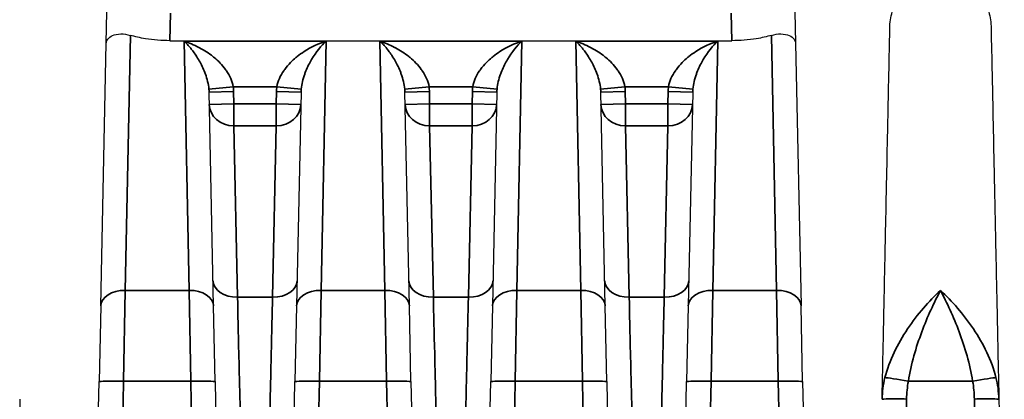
# Model space of a CAD drawing. Header units: millimetres. Extents: x 399 to 6233, y -1870 to 1602.
# Tile 621 of 656: x 5398.33 to 5418.44, y 679.68 to 687.44. Entities that reach past the tile are written whole.
import ezdxf

# ---------------------------------------------------------------- set-up
doc = ezdxf.new("R2010")
doc.units = ezdxf.units.MM
doc.layers.add('可見 (ISO)', color=7, linetype='Continuous', lineweight=25)
doc.layers.add('窄部可見 (ISO)', color=7, linetype='Continuous', lineweight=35)

msp = doc.modelspace()

# ---------------------------------------------------------------- linework, layer by layer
at = {"layer": '可見 (ISO)'}
for p, q in [((5400.096, 686.959), (5400.11, 687.599)), ((5414.163, 687.599), (5414.176, 686.959)), ((5401.398, 687.012), (5412.875, 687.012)), ((5399.984, 681.595), (5400.096, 686.959)), ((5414.176, 686.959), (5414.289, 681.595)), ((5402.039, 686.522), (5402.039, 686.522)), ((5402.453, 686.522), (5402.453, 686.522)), ((5403.819, 686.522), (5403.819, 686.522)), ((5404.233, 686.522), (5404.233, 686.522)), ((5406.039, 686.522), (5406.039, 686.522)), ((5406.453, 686.522), (5406.453, 686.522)), ((5407.819, 686.522), (5407.819, 686.522)), ((5408.233, 686.522), (5408.233, 686.522)), ((5410.039, 686.522), (5410.039, 686.522)), ((5410.453, 686.522), (5410.453, 686.522)), ((5411.819, 686.522), (5411.819, 686.522)), ((5412.233, 686.522), (5412.233, 686.522)), ((5402.289, 681.595), (5402.197, 685.961)), ((5404.075, 685.961), (5403.984, 681.595)), ((5406.289, 681.595), (5406.197, 685.961)), ((5408.075, 685.961), (5407.984, 681.595)), ((5410.289, 681.595), (5410.197, 685.961)), ((5412.075, 685.961), (5411.984, 681.595)), ((5399.984, 681.595), (5399.951, 680.047)), ((5402.321, 680.047), (5402.289, 681.595)), ((5403.984, 681.595), (5403.951, 680.047)), ((5406.321, 680.047), (5406.289, 681.595)), ((5407.984, 681.595), (5407.951, 680.047)), ((5410.321, 680.047), (5410.289, 681.595)), ((5411.984, 681.595), (5411.951, 680.047)), ((5414.321, 680.047), (5414.289, 681.595)), ((5399.832, 674.367), (5399.951, 680.047)), ((5402.321, 680.047), (5402.383, 677.082)), ((5403.889, 677.082), (5403.951, 680.047)), ((5406.321, 680.047), (5406.383, 677.082)), ((5407.889, 677.082), (5407.951, 680.047)), ((5410.321, 680.047), (5410.383, 677.082)), ((5411.889, 677.082), (5411.951, 680.047)), ((5414.321, 680.047), (5414.44, 674.367)), ((5398.329, 679.685), (5398.44, 674.367)), ((5418.329, 679.685), (5418.44, 674.367))]:
    msp.add_line(p, q, dxfattribs=at)
for points, knots in [([(5416.103, 687.311), (5416.106, 687.422), (5416.127, 687.534), (5416.202, 687.744), (5416.258, 687.844), (5416.397, 688.019), (5416.482, 688.096), (5416.67, 688.218), (5416.776, 688.263), (5416.993, 688.318), (5417.107, 688.328), (5417.331, 688.31), (5417.442, 688.282), (5417.648, 688.193), (5417.744, 688.131), (5417.911, 687.982), (5417.982, 687.892), (5418.092, 687.697), (5418.131, 687.589), (5418.162, 687.423), (5418.168, 687.367), (5418.169, 687.311)], [0, 0, 0, 0, 0.0333171, 0.0333171, 0.0669022, 0.0669022, 0.1004777, 0.1004777, 0.1340536, 0.1340536, 0.1676294, 0.1676294, 0.2012052, 0.2012052, 0.234781, 0.234781, 0.2683568, 0.2683568, 0.3019326, 0.3019326, 0.3188115, 0.3188115, 0.3188115, 0.3188115]), ([(5415.944, 679.685), (5415.955, 680.201), (5415.965, 680.697), (5415.975, 681.162), (5415.976, 681.238), (5415.978, 681.313), (5415.979, 681.389), (5415.991, 681.925), (5416.001, 682.429), (5416.011, 682.897), (5416.021, 683.364), (5416.03, 683.798), (5416.038, 684.198), (5416.047, 684.598), (5416.054, 684.966), (5416.061, 685.295), (5416.064, 685.434), (5416.067, 685.566), (5416.07, 685.692), (5416.073, 685.862), (5416.076, 686.02), (5416.079, 686.164), (5416.085, 686.414), (5416.089, 686.626), (5416.093, 686.797), (5416.1, 687.139), (5416.103, 687.311), (5416.103, 687.311)], [0.0267397, 0.0267397, 0.0267397, 0.0267397, 0.0775919, 0.0775919, 0.0775919, 0.0858976, 0.0858976, 0.0858976, 0.1450554, 0.1450554, 0.1450554, 0.2042133, 0.2042133, 0.2042133, 0.2633711, 0.2633711, 0.2633711, 0.2884173, 0.2884173, 0.2884173, 0.322529, 0.322529, 0.322529, 0.3816868, 0.3816868, 0.3816868, 0.5, 0.5, 0.5, 0.5]), ([(5418.169, 687.311), (5418.169, 687.311), (5418.172, 687.139), (5418.18, 686.797), (5418.185, 686.527), (5418.193, 686.158), (5418.203, 685.692), (5418.205, 685.566), (5418.208, 685.434), (5418.211, 685.295), (5418.218, 684.966), (5418.226, 684.598), (5418.234, 684.198), (5418.242, 683.798), (5418.252, 683.365), (5418.261, 682.897), (5418.271, 682.429), (5418.282, 681.925), (5418.293, 681.389), (5418.295, 681.314), (5418.296, 681.238), (5418.298, 681.162), (5418.307, 680.697), (5418.318, 680.201), (5418.329, 679.685)], [0.5000079, 0.5000079, 0.5000079, 0.5000079, 0.6183182, 0.6183182, 0.6183182, 0.7115983, 0.7115983, 0.7115983, 0.7366339, 0.7366339, 0.7366339, 0.7957918, 0.7957918, 0.7957918, 0.8549496, 0.8549496, 0.8549496, 0.9141075, 0.9141075, 0.9141075, 0.9224155, 0.9224155, 0.9224155, 0.9732653, 0.9732653, 0.9732653, 0.9732653]), ([(5400.096, 686.959), (5400.096, 686.959), (5400.096, 686.96), (5400.097, 686.991), (5400.108, 687.02), (5400.15, 687.074), (5400.182, 687.099), (5400.27, 687.137), (5400.328, 687.15), (5400.455, 687.151), (5400.521, 687.142), (5400.59, 687.121)], [-0.000535, -0.000535, -0.000535, -0.000535, 0, 0, 0.0290077, 0.0290077, 0.0592099, 0.0592099, 0.0917988, 0.0917988, 0.1194024, 0.1194024, 0.1194024, 0.1194024]), ([(5401.398, 687.012), (5401.232, 687.012), (5401.057, 687.025), (5400.785, 687.069), (5400.681, 687.094), (5400.59, 687.121)], [-0.40134633, -0.40134633, -0.40134633, -0.40134633, -0.35174447, -0.35174447, -0.3169552, -0.3169552, -0.3169552, -0.3169552]), ([(5413.683, 687.121), (5413.591, 687.094), (5413.487, 687.069), (5413.215, 687.025), (5413.04, 687.012), (5412.875, 687.012)], [-0.48600082, -0.48600082, -0.48600082, -0.48600082, -0.45121155, -0.45121155, -0.40160969, -0.40160969, -0.40160969, -0.40160969]), ([(5413.683, 687.121), (5413.752, 687.142), (5413.817, 687.151), (5413.944, 687.15), (5414.002, 687.137), (5414.091, 687.099), (5414.123, 687.074), (5414.165, 687.02), (5414.175, 686.991), (5414.176, 686.96), (5414.176, 686.959), (5414.176, 686.959)], [0.0000025, 0.0000025, 0.0000025, 0.0000025, 0.0273791, 0.0273791, 0.0597, 0.0597, 0.089653, 0.089653, 0.1184213, 0.1184213, 0.1189519, 0.1189519, 0.1189519, 0.1189519])]:
    msp.add_open_spline(points, degree=3, knots=knots, dxfattribs=at)
at = {"layer": '窄部可見 (ISO)'}
for p, q in [((5401.409, 687.572), (5401.398, 687.012)), ((5412.875, 687.012), (5412.863, 687.572)), ((5400.59, 687.121), (5400.484, 681.911)), ((5413.789, 681.911), (5413.683, 687.121)), ((5401.685, 687.001), (5404.587, 687.001)), ((5401.789, 681.911), (5401.685, 687.001)), ((5404.587, 687.001), (5404.484, 681.911)), ((5405.789, 681.911), (5405.685, 687.001)), ((5405.685, 687.001), (5408.587, 687.001)), ((5408.587, 687.001), (5408.484, 681.911)), ((5409.789, 681.911), (5409.685, 687.001)), ((5409.685, 687.001), (5412.587, 687.001)), ((5412.587, 687.001), (5412.484, 681.911)), ((5402.194, 686.021), (5402.691, 686.072)), ((5403.582, 686.072), (5402.691, 686.072)), ((5404.079, 686.021), (5403.582, 686.072)), ((5406.194, 686.021), (5406.691, 686.072)), ((5407.582, 686.072), (5406.691, 686.072)), ((5408.079, 686.021), (5407.582, 686.072)), ((5410.194, 686.021), (5410.691, 686.072)), ((5411.582, 686.072), (5410.691, 686.072)), ((5412.079, 686.021), (5411.582, 686.072)), ((5402.197, 685.961), (5402.697, 685.971)), ((5402.697, 685.971), (5402.702, 685.719)), ((5403.57, 685.719), (5403.575, 685.971)), ((5404.075, 685.961), (5403.575, 685.971)), ((5406.197, 685.961), (5406.697, 685.971)), ((5406.697, 685.971), (5406.702, 685.719)), ((5407.57, 685.719), (5407.575, 685.971)), ((5408.075, 685.961), (5407.575, 685.971)), ((5410.197, 685.961), (5410.697, 685.971)), ((5410.697, 685.971), (5410.702, 685.719)), ((5411.57, 685.719), (5411.575, 685.971)), ((5412.075, 685.961), (5411.575, 685.971)), ((5402.202, 685.709), (5402.702, 685.719)), ((5402.702, 685.719), (5403.57, 685.719)), ((5402.702, 685.272), (5402.702, 685.719)), ((5404.07, 685.709), (5403.57, 685.719)), ((5403.57, 685.272), (5403.57, 685.719)), ((5406.202, 685.709), (5406.702, 685.719)), ((5406.702, 685.719), (5407.57, 685.719)), ((5406.702, 685.272), (5406.702, 685.719)), ((5408.07, 685.709), (5407.57, 685.719)), ((5407.57, 685.272), (5407.57, 685.719)), ((5410.202, 685.709), (5410.702, 685.719)), ((5410.702, 685.719), (5411.57, 685.719)), ((5410.702, 685.272), (5410.702, 685.719)), ((5412.07, 685.709), (5411.57, 685.719)), ((5411.57, 685.272), (5411.57, 685.719)), ((5403.57, 685.272), (5402.702, 685.272)), ((5402.778, 681.77), (5402.702, 685.272)), ((5403.57, 685.272), (5403.495, 681.77)), ((5407.57, 685.272), (5406.702, 685.272)), ((5406.778, 681.77), (5406.702, 685.272)), ((5407.57, 685.272), (5407.495, 681.77)), ((5411.57, 685.272), (5410.702, 685.272)), ((5410.778, 681.77), (5410.702, 685.272)), ((5411.57, 685.272), (5411.495, 681.77)), ((5400.451, 680.054), (5400.484, 681.911)), ((5400.484, 681.911), (5401.789, 681.911)), ((5401.789, 681.911), (5401.821, 680.054)), ((5404.451, 680.054), (5404.484, 681.911)), ((5404.484, 681.911), (5405.789, 681.911)), ((5405.789, 681.911), (5405.821, 680.054)), ((5408.451, 680.054), (5408.484, 681.911)), ((5408.484, 681.911), (5409.789, 681.911)), ((5409.789, 681.911), (5409.821, 680.054)), ((5412.451, 680.054), (5412.484, 681.911)), ((5412.484, 681.911), (5413.789, 681.911)), ((5413.789, 681.911), (5413.821, 680.054)), ((5402.778, 681.77), (5403.495, 681.77)), ((5406.778, 681.77), (5407.495, 681.77)), ((5410.778, 681.77), (5411.495, 681.77)), ((5400.451, 680.054), (5400.186, 667.369)), ((5401.821, 680.054), (5400.451, 680.054)), ((5402.087, 667.369), (5401.821, 680.054)), ((5404.451, 680.054), (5404.186, 667.369)), ((5405.821, 680.054), (5404.451, 680.054)), ((5406.087, 667.369), (5405.821, 680.054)), ((5408.451, 680.054), (5408.186, 667.369)), ((5409.821, 680.054), (5408.451, 680.054)), ((5410.087, 667.369), (5409.821, 680.054)), ((5412.451, 680.054), (5412.186, 667.369)), ((5413.821, 680.054), (5412.451, 680.054)), ((5414.087, 667.369), (5413.821, 680.054)), ((5417.793, 680.054), (5416.48, 680.054)), ((5416.444, 679.691), (5416.186, 667.369)), ((5418.087, 667.369), (5417.829, 679.691))]:
    msp.add_line(p, q, dxfattribs=at)
for centre, start, end in [((5401.455, 685.945), 1.1986, 5.8847), ((5404.817, 685.945), 174.1153, 178.8014), ((5405.455, 685.945), 1.1986, 5.8847), ((5408.817, 685.945), 174.1153, 178.8014), ((5409.455, 685.945), 1.1986, 5.8847), ((5412.817, 685.945), 174.1153, 178.8014)]:
    msp.add_arc(centre, 1.242, start, end, dxfattribs=at)
for centre, major_axis, ratio, start_param, end_param in [((5401.697, 685.923), (-0.032, -0.669), 0.746873, 1.66197, 1.753004), ((5404.576, 685.923), (0.032, -0.669), 0.746873, 4.530181, 4.621215), ((5405.697, 685.923), (-0.032, -0.669), 0.746873, 1.66197, 1.753004), ((5408.576, 685.923), (0.032, -0.669), 0.746873, 4.530181, 4.621215), ((5409.697, 685.923), (-0.032, -0.669), 0.746873, 1.66197, 1.753004), ((5412.576, 685.923), (0.032, -0.669), 0.746873, 4.530181, 4.621215), ((5402.702, 685.719), (-0.5, -0.01), 0.893584, 0, 1.552081), ((5403.57, 685.719), (0.5, -0.01), 0.893584, 4.731105, 6.283185), ((5406.702, 685.719), (-0.5, -0.01), 0.893584, 0, 1.552081), ((5407.57, 685.719), (0.5, -0.01), 0.893584, 4.731105, 6.283185), ((5410.702, 685.719), (-0.5, -0.01), 0.893584, 0, 1.552081), ((5411.57, 685.719), (0.5, -0.01), 0.893584, 4.731105, 6.283185), ((5402.778, 682.116), (-0.5, -0.01), 0.69138, 0, 1.556315), ((5403.495, 682.116), (0.5, -0.01), 0.69138, 4.72687, 6.283185), ((5406.778, 682.116), (-0.5, -0.01), 0.69138, 0, 1.556315), ((5407.495, 682.116), (0.5, -0.01), 0.69138, 4.72687, 6.283185), ((5410.778, 682.116), (-0.5, -0.01), 0.69138, 0, 1.556315), ((5411.495, 682.116), (0.5, -0.01), 0.69138, 4.72687, 6.283185), ((5400.484, 681.584), (-0.5, 0.01), 0.653986, 4.726087, 6.283185), ((5401.789, 681.584), (0.5, 0.01), 0.653986, 0, 1.557098), ((5404.484, 681.584), (-0.5, 0.01), 0.653986, 4.726087, 6.283185), ((5405.789, 681.584), (0.5, 0.01), 0.653986, 0, 1.557098), ((5408.484, 681.584), (-0.5, 0.01), 0.653986, 4.726087, 6.283185), ((5409.789, 681.584), (0.5, 0.01), 0.653986, 0, 1.557098), ((5412.484, 681.584), (-0.5, 0.01), 0.653986, 4.726087, 6.283185), ((5413.789, 681.584), (0.5, 0.01), 0.653986, 0, 1.557098), ((5400.451, 680.036), (-0.5, 0.01), 0.034892, 4.71312, 6.283185), ((5401.821, 680.036), (0.5, 0.01), 0.034892, 0, 1.570065), ((5404.451, 680.036), (-0.5, 0.01), 0.034892, 4.71312, 6.283185), ((5405.821, 680.036), (0.5, 0.01), 0.034892, 0, 1.570065), ((5408.451, 680.036), (-0.5, 0.01), 0.034892, 4.71312, 6.283185), ((5409.821, 680.036), (0.5, 0.01), 0.034892, 0, 1.570065), ((5412.451, 680.036), (-0.5, 0.01), 0.034892, 4.71312, 6.283185), ((5413.821, 680.036), (0.5, 0.01), 0.034892, 0, 1.570065), ((5416.48, 680.036), (-0.492, 0.09), 0.034327, 4.718689, 6.047495), ((5417.793, 680.036), (0.492, 0.09), 0.034327, 0.235691, 1.564496), ((5417.324, 679.621), (0.026, 1.449), 0.693348, 4.768943, 5.082436)]:
    msp.add_ellipse(centre, major_axis=major_axis, ratio=ratio, start_param=start_param, end_param=end_param, dxfattribs=at)
for points, knots in [([(5402.194, 686.021), (5402.189, 686.076), (5402.18, 686.127), (5402.168, 686.176), (5402.155, 686.23), (5402.14, 686.28), (5402.123, 686.328), (5402.119, 686.339), (5402.115, 686.35), (5402.111, 686.361), (5402.077, 686.449), (5402.037, 686.529), (5401.997, 686.601), (5401.992, 686.61), (5401.987, 686.619), (5401.981, 686.628), (5401.958, 686.667), (5401.934, 686.705), (5401.91, 686.74), (5401.889, 686.77), (5401.867, 686.8), (5401.846, 686.827), (5401.83, 686.847), (5401.815, 686.866), (5401.799, 686.884), (5401.78, 686.906), (5401.761, 686.926), (5401.742, 686.946), (5401.723, 686.965), (5401.704, 686.984), (5401.685, 687.001)], [0, 0, 0, 0, 0.000171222, 0.000171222, 0.000171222, 0.000358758, 0.000358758, 0.000358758, 0.000403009, 0.000403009, 0.000403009, 0.000761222, 0.000761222, 0.000761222, 0.000806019, 0.000806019, 0.000806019, 0.001007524, 0.001007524, 0.001007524, 0.001183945, 0.001183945, 0.001183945, 0.001309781, 0.001309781, 0.001309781, 0.001460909, 0.001460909, 0.001460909, 0.001612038, 0.001612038, 0.001612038, 0.001612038]), ([(5401.685, 687.001), (5401.786, 686.97), (5401.887, 686.928), (5401.986, 686.876), (5401.992, 686.873), (5401.998, 686.87), (5402.003, 686.867), (5402.097, 686.817), (5402.189, 686.758), (5402.276, 686.688), (5402.285, 686.681), (5402.294, 686.674), (5402.302, 686.666), (5402.385, 686.598), (5402.464, 686.518), (5402.532, 686.426), (5402.539, 686.417), (5402.545, 686.408), (5402.551, 686.399), (5402.585, 686.35), (5402.615, 686.298), (5402.64, 686.241), (5402.664, 686.188), (5402.682, 686.131), (5402.691, 686.072)], [-0.000006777, -0.000006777, -0.000006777, -0.000006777, 0.000388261, 0.000388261, 0.000388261, 0.000410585, 0.000410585, 0.000410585, 0.000783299, 0.000783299, 0.000783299, 0.000821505, 0.000821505, 0.000821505, 0.001178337, 0.001178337, 0.001178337, 0.00121301, 0.00121301, 0.00121301, 0.001397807, 0.001397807, 0.001397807, 0.001573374, 0.001573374, 0.001573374, 0.001573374]), ([(5403.582, 686.072), (5403.591, 686.132), (5403.609, 686.188), (5403.632, 686.241), (5403.657, 686.297), (5403.687, 686.35), (5403.721, 686.399), (5403.728, 686.408), (5403.734, 686.417), (5403.741, 686.426), (5403.778, 686.477), (5403.819, 686.524), (5403.862, 686.567), (5403.897, 686.603), (5403.933, 686.635), (5403.97, 686.666), (5403.979, 686.674), (5403.988, 686.681), (5403.997, 686.688), (5404.043, 686.725), (5404.09, 686.759), (5404.139, 686.791), (5404.283, 686.884), (5404.436, 686.954), (5404.587, 687.001)], [0, 0, 0, 0, 0.000176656, 0.000176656, 0.000176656, 0.000361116, 0.000361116, 0.000361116, 0.000395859, 0.000395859, 0.000395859, 0.000593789, 0.000593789, 0.000593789, 0.000753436, 0.000753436, 0.000753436, 0.000791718, 0.000791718, 0.000791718, 0.000989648, 0.000989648, 0.000989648, 0.001583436, 0.001583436, 0.001583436, 0.001583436]), ([(5404.587, 687.001), (5404.486, 686.909), (5404.384, 686.786), (5404.291, 686.628), (5404.286, 686.619), (5404.281, 686.61), (5404.276, 686.601), (5404.235, 686.529), (5404.196, 686.449), (5404.162, 686.36), (5404.158, 686.35), (5404.154, 686.339), (5404.15, 686.328), (5404.133, 686.28), (5404.117, 686.229), (5404.104, 686.176), (5404.093, 686.127), (5404.083, 686.076), (5404.079, 686.021)], [-0.00000792, -0.00000792, -0.00000792, -0.00000792, 0.000796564, 0.000796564, 0.000796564, 0.000840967, 0.000840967, 0.000840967, 0.001198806, 0.001198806, 0.001198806, 0.001242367, 0.001242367, 0.001242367, 0.001429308, 0.001429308, 0.001429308, 0.001601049, 0.001601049, 0.001601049, 0.001601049]), ([(5406.194, 686.021), (5406.189, 686.076), (5406.18, 686.127), (5406.168, 686.176), (5406.155, 686.23), (5406.14, 686.28), (5406.123, 686.328), (5406.119, 686.339), (5406.115, 686.35), (5406.111, 686.361), (5406.077, 686.449), (5406.037, 686.529), (5405.997, 686.601), (5405.992, 686.61), (5405.987, 686.619), (5405.981, 686.628), (5405.958, 686.667), (5405.934, 686.705), (5405.91, 686.74), (5405.889, 686.77), (5405.867, 686.8), (5405.846, 686.827), (5405.83, 686.847), (5405.815, 686.866), (5405.799, 686.884), (5405.78, 686.906), (5405.761, 686.926), (5405.742, 686.946), (5405.723, 686.965), (5405.704, 686.984), (5405.685, 687.001)], [0, 0, 0, 0, 0.000171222, 0.000171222, 0.000171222, 0.000358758, 0.000358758, 0.000358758, 0.000403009, 0.000403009, 0.000403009, 0.000761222, 0.000761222, 0.000761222, 0.000806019, 0.000806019, 0.000806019, 0.001007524, 0.001007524, 0.001007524, 0.001183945, 0.001183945, 0.001183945, 0.001309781, 0.001309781, 0.001309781, 0.001460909, 0.001460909, 0.001460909, 0.001612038, 0.001612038, 0.001612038, 0.001612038]), ([(5405.685, 687.001), (5405.786, 686.97), (5405.887, 686.928), (5405.986, 686.876), (5405.992, 686.873), (5405.998, 686.87), (5406.003, 686.867), (5406.097, 686.817), (5406.189, 686.758), (5406.276, 686.688), (5406.285, 686.681), (5406.294, 686.674), (5406.302, 686.666), (5406.385, 686.598), (5406.464, 686.518), (5406.532, 686.426), (5406.539, 686.417), (5406.545, 686.408), (5406.551, 686.399), (5406.585, 686.35), (5406.615, 686.298), (5406.64, 686.241), (5406.664, 686.188), (5406.682, 686.131), (5406.691, 686.072)], [-0.000006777, -0.000006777, -0.000006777, -0.000006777, 0.000388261, 0.000388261, 0.000388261, 0.000410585, 0.000410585, 0.000410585, 0.000783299, 0.000783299, 0.000783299, 0.000821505, 0.000821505, 0.000821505, 0.001178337, 0.001178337, 0.001178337, 0.00121301, 0.00121301, 0.00121301, 0.001397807, 0.001397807, 0.001397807, 0.001573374, 0.001573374, 0.001573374, 0.001573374]), ([(5407.582, 686.072), (5407.591, 686.132), (5407.609, 686.188), (5407.632, 686.241), (5407.657, 686.297), (5407.687, 686.35), (5407.721, 686.399), (5407.728, 686.408), (5407.734, 686.417), (5407.741, 686.426), (5407.778, 686.477), (5407.819, 686.524), (5407.862, 686.567), (5407.897, 686.603), (5407.933, 686.635), (5407.97, 686.666), (5407.979, 686.674), (5407.988, 686.681), (5407.997, 686.688), (5408.043, 686.725), (5408.09, 686.759), (5408.139, 686.791), (5408.283, 686.884), (5408.436, 686.954), (5408.587, 687.001)], [0, 0, 0, 0, 0.000176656, 0.000176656, 0.000176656, 0.000361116, 0.000361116, 0.000361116, 0.000395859, 0.000395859, 0.000395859, 0.000593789, 0.000593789, 0.000593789, 0.000753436, 0.000753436, 0.000753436, 0.000791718, 0.000791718, 0.000791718, 0.000989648, 0.000989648, 0.000989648, 0.001583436, 0.001583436, 0.001583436, 0.001583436]), ([(5408.587, 687.001), (5408.486, 686.909), (5408.384, 686.786), (5408.291, 686.628), (5408.286, 686.619), (5408.281, 686.61), (5408.276, 686.601), (5408.235, 686.529), (5408.196, 686.449), (5408.162, 686.36), (5408.158, 686.35), (5408.154, 686.339), (5408.15, 686.328), (5408.133, 686.28), (5408.117, 686.229), (5408.104, 686.176), (5408.093, 686.127), (5408.083, 686.076), (5408.079, 686.021)], [-0.00000792, -0.00000792, -0.00000792, -0.00000792, 0.000796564, 0.000796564, 0.000796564, 0.000840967, 0.000840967, 0.000840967, 0.001198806, 0.001198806, 0.001198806, 0.001242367, 0.001242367, 0.001242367, 0.001429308, 0.001429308, 0.001429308, 0.001601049, 0.001601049, 0.001601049, 0.001601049]), ([(5410.194, 686.021), (5410.189, 686.076), (5410.18, 686.127), (5410.168, 686.176), (5410.155, 686.23), (5410.14, 686.28), (5410.123, 686.328), (5410.119, 686.339), (5410.115, 686.35), (5410.111, 686.361), (5410.077, 686.449), (5410.037, 686.529), (5409.997, 686.601), (5409.992, 686.61), (5409.987, 686.619), (5409.981, 686.628), (5409.958, 686.667), (5409.934, 686.705), (5409.91, 686.74), (5409.889, 686.77), (5409.867, 686.8), (5409.846, 686.827), (5409.83, 686.847), (5409.815, 686.866), (5409.799, 686.884), (5409.78, 686.906), (5409.761, 686.926), (5409.742, 686.946), (5409.723, 686.965), (5409.704, 686.984), (5409.685, 687.001)], [0, 0, 0, 0, 0.000171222, 0.000171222, 0.000171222, 0.000358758, 0.000358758, 0.000358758, 0.000403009, 0.000403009, 0.000403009, 0.000761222, 0.000761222, 0.000761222, 0.000806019, 0.000806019, 0.000806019, 0.001007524, 0.001007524, 0.001007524, 0.001183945, 0.001183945, 0.001183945, 0.001309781, 0.001309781, 0.001309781, 0.001460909, 0.001460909, 0.001460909, 0.001612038, 0.001612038, 0.001612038, 0.001612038]), ([(5409.685, 687.001), (5409.786, 686.97), (5409.887, 686.928), (5409.986, 686.876), (5409.992, 686.873), (5409.998, 686.87), (5410.003, 686.867), (5410.097, 686.817), (5410.189, 686.758), (5410.276, 686.688), (5410.285, 686.681), (5410.294, 686.674), (5410.302, 686.666), (5410.385, 686.598), (5410.464, 686.518), (5410.532, 686.426), (5410.539, 686.417), (5410.545, 686.408), (5410.551, 686.399), (5410.585, 686.35), (5410.615, 686.298), (5410.64, 686.241), (5410.664, 686.188), (5410.682, 686.131), (5410.691, 686.072)], [-0.000006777, -0.000006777, -0.000006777, -0.000006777, 0.000388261, 0.000388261, 0.000388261, 0.000410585, 0.000410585, 0.000410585, 0.000783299, 0.000783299, 0.000783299, 0.000821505, 0.000821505, 0.000821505, 0.001178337, 0.001178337, 0.001178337, 0.00121301, 0.00121301, 0.00121301, 0.001397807, 0.001397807, 0.001397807, 0.001573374, 0.001573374, 0.001573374, 0.001573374]), ([(5411.582, 686.072), (5411.591, 686.132), (5411.609, 686.188), (5411.632, 686.241), (5411.657, 686.297), (5411.687, 686.35), (5411.721, 686.399), (5411.728, 686.408), (5411.734, 686.417), (5411.741, 686.426), (5411.778, 686.477), (5411.819, 686.524), (5411.862, 686.567), (5411.897, 686.603), (5411.933, 686.635), (5411.97, 686.666), (5411.979, 686.674), (5411.988, 686.681), (5411.997, 686.688), (5412.043, 686.725), (5412.09, 686.759), (5412.139, 686.791), (5412.283, 686.884), (5412.436, 686.954), (5412.587, 687.001)], [0, 0, 0, 0, 0.000176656, 0.000176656, 0.000176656, 0.000361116, 0.000361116, 0.000361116, 0.000395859, 0.000395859, 0.000395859, 0.000593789, 0.000593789, 0.000593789, 0.000753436, 0.000753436, 0.000753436, 0.000791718, 0.000791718, 0.000791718, 0.000989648, 0.000989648, 0.000989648, 0.001583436, 0.001583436, 0.001583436, 0.001583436]), ([(5412.587, 687.001), (5412.486, 686.909), (5412.384, 686.786), (5412.291, 686.628), (5412.286, 686.619), (5412.281, 686.61), (5412.276, 686.601), (5412.235, 686.529), (5412.196, 686.449), (5412.162, 686.36), (5412.158, 686.35), (5412.154, 686.339), (5412.15, 686.328), (5412.133, 686.28), (5412.117, 686.229), (5412.104, 686.176), (5412.093, 686.127), (5412.083, 686.076), (5412.079, 686.021)], [-0.00000792, -0.00000792, -0.00000792, -0.00000792, 0.000796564, 0.000796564, 0.000796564, 0.000840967, 0.000840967, 0.000840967, 0.001198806, 0.001198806, 0.001198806, 0.001242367, 0.001242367, 0.001242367, 0.001429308, 0.001429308, 0.001429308, 0.001601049, 0.001601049, 0.001601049, 0.001601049]), ([(5416.002, 680.128), (5416.046, 680.304), (5416.112, 680.477), (5416.19, 680.643), (5416.269, 680.809), (5416.363, 680.971), (5416.464, 681.122), (5416.666, 681.424), (5416.901, 681.693), (5417.136, 681.911)], [0, 0, 0, 0, 0.000558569, 0.000558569, 0.000558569, 0.001117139, 0.001117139, 0.001117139, 0.002234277, 0.002234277, 0.002234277, 0.002234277]), ([(5417.136, 681.911), (5417.003, 681.659), (5416.871, 681.375), (5416.696, 680.906), (5416.641, 680.741), (5416.546, 680.405), (5416.507, 680.232), (5416.48, 680.054)], [-0.000011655, -0.000011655, -0.000011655, -0.000011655, 0.001067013, 0.001067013, 0.001606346, 0.001606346, 0.00214568, 0.00214568, 0.00214568, 0.00214568]), ([(5417.136, 681.911), (5417.371, 681.693), (5417.604, 681.428), (5417.808, 681.124), (5418.011, 680.819), (5418.182, 680.481), (5418.27, 680.128)], [-0.000011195, -0.000011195, -0.000011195, -0.000011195, 0.001104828, 0.001104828, 0.001104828, 0.002220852, 0.002220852, 0.002220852, 0.002220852]), ([(5417.793, 680.054), (5417.766, 680.232), (5417.726, 680.405), (5417.679, 680.573), (5417.632, 680.741), (5417.577, 680.906), (5417.518, 681.062), (5417.46, 681.219), (5417.398, 681.367), (5417.333, 681.509), (5417.269, 681.65), (5417.202, 681.786), (5417.136, 681.911)], [0, 0, 0, 0, 0.000534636, 0.000534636, 0.000534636, 0.001069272, 0.001069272, 0.001069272, 0.001603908, 0.001603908, 0.001603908, 0.002138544, 0.002138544, 0.002138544, 0.002138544]), ([(5402.778, 681.77), (5402.786, 681.442), (5402.795, 681.046), (5402.805, 680.614), (5402.815, 680.187), (5402.826, 679.727), (5402.837, 679.279)], [3.9488824, 3.9488824, 3.9488824, 3.9488824, 4.3153451, 4.3153451, 4.3153451, 4.6774824, 4.6774824, 4.6774824, 4.6774824]), ([(5403.436, 679.279), (5403.446, 679.727), (5403.457, 680.187), (5403.467, 680.614), (5403.477, 681.046), (5403.487, 681.442), (5403.495, 681.77)], [4.7472956, 4.7472956, 4.7472956, 4.7472956, 5.1094328, 5.1094328, 5.1094328, 5.4758956, 5.4758956, 5.4758956, 5.4758956]), ([(5406.778, 681.77), (5406.786, 681.442), (5406.795, 681.046), (5406.805, 680.614), (5406.815, 680.187), (5406.826, 679.727), (5406.837, 679.279)], [3.9488824, 3.9488824, 3.9488824, 3.9488824, 4.3153451, 4.3153451, 4.3153451, 4.6774824, 4.6774824, 4.6774824, 4.6774824]), ([(5407.436, 679.279), (5407.446, 679.727), (5407.457, 680.187), (5407.467, 680.614), (5407.477, 681.046), (5407.487, 681.442), (5407.495, 681.77)], [4.7472956, 4.7472956, 4.7472956, 4.7472956, 5.1094328, 5.1094328, 5.1094328, 5.4758956, 5.4758956, 5.4758956, 5.4758956]), ([(5410.778, 681.77), (5410.786, 681.442), (5410.795, 681.046), (5410.805, 680.614), (5410.815, 680.187), (5410.826, 679.727), (5410.837, 679.279)], [3.9488824, 3.9488824, 3.9488824, 3.9488824, 4.3153451, 4.3153451, 4.3153451, 4.6774824, 4.6774824, 4.6774824, 4.6774824]), ([(5411.436, 679.279), (5411.446, 679.727), (5411.457, 680.187), (5411.467, 680.614), (5411.477, 681.046), (5411.487, 681.442), (5411.495, 681.77)], [4.7472956, 4.7472956, 4.7472956, 4.7472956, 5.1094328, 5.1094328, 5.1094328, 5.4758956, 5.4758956, 5.4758956, 5.4758956]), ([(5415.944, 679.685), (5415.944, 679.689), (5415.998, 679.692), (5416.09, 679.694), (5416.183, 679.695), (5416.313, 679.694), (5416.444, 679.691)], [0, 0, 0, 0, 0.5, 0.5, 0.5, 1, 1, 1, 1]), ([(5418.329, 679.685), (5418.329, 679.69), (5418.275, 679.693), (5418.182, 679.694), (5418.09, 679.695), (5417.96, 679.694), (5417.829, 679.691)], [0, 0, 0, 0, 0.5, 0.5, 0.5, 1, 1, 1, 1])]:
    msp.add_open_spline(points, degree=3, knots=knots, dxfattribs=at)
for points in [[(5415.944, 679.685), (5415.947, 679.833), (5415.966, 679.982), (5416.002, 680.128)], [(5416.48, 680.054), (5416.458, 679.934), (5416.446, 679.813), (5416.444, 679.691)], [(5417.829, 679.691), (5417.826, 679.813), (5417.815, 679.934), (5417.793, 680.054)]]:
    msp.add_open_spline(points, degree=3, dxfattribs=at)

doc.saveas('drawing.dxf')
